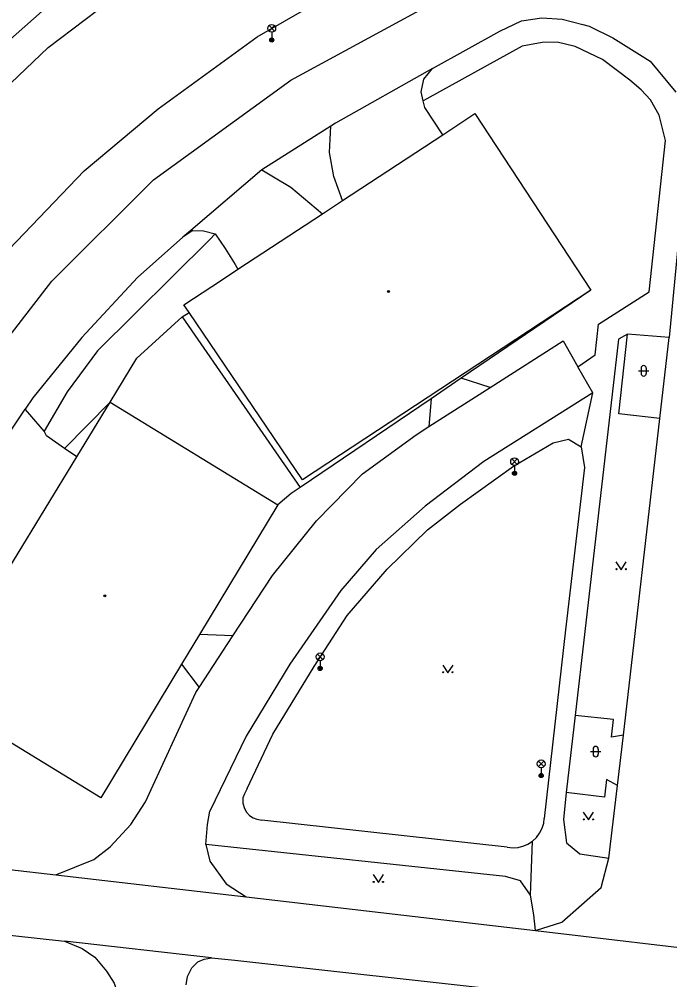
# Model space of a CAD drawing. Extents: x -595546 to -593986, y -1160845 to -1159202.
# Drawn here: x -594627 to -594564.3, y -1160102 to -1160009.5 of the extents above; entities that cross this region are included whole.
import ezdxf

# ---------------------------------------------------------------- set-up
doc = ezdxf.new("R2010")
doc.units = 0
for name, color, linetype in [('Level 33', 7, 'Continuous'), ('Level 36', 7, 'Continuous'), ('Level 39', 7, 'Continuous'), ('Specificka linie pasportu komunikaci', 7, 'Continuous'), ('TM - budovy zdene_ betonove - VP', 7, 'Continuous'), ('TM - chodniky - VP', 7, 'Continuous'), ('TM - komunikace - VP', 7, 'Continuous'), ('TM - rozhrani ploch obecne - VP', 7, 'Continuous')]:
    doc.layers.add(name, color=color, linetype=linetype)

msp = doc.modelspace()

# ---------------------------------------------------------------- linework, layer by layer
at = {"layer": 'Level 33'}
for p, q in [((-594602.945, -1160010.61), (-594602.415, -1160010.08)), ((-594602.945, -1160010.08), (-594602.415, -1160010.61)), ((-594602.68, -1160010.72), (-594602.68, -1160011.47)), ((-594579.555, -1160052.36), (-594579.025, -1160051.83)), ((-594579.555, -1160051.83), (-594579.025, -1160052.36)), ((-594579.29, -1160052.47), (-594579.29, -1160053.22)), ((-594598.285, -1160071.17), (-594597.755, -1160070.64)), ((-594598.285, -1160070.64), (-594597.755, -1160071.17)), ((-594598.02, -1160071.28), (-594598.02, -1160072.03)), ((-594576.995, -1160081.49), (-594576.465, -1160080.96)), ((-594576.995, -1160080.96), (-594576.465, -1160081.49)), ((-594576.73, -1160081.6), (-594576.73, -1160082.35))]:
    msp.add_line(p, q, dxfattribs=at)
for centre, radius in [((-594602.68, -1160010.345), 0.375), ((-594602.68, -1160011.47), 0.2), ((-594602.68, -1160011.47), 0.145), ((-594602.68, -1160011.47), 0.0876), ((-594579.29, -1160052.095), 0.375), ((-594579.29, -1160053.22), 0.2), ((-594579.29, -1160053.22), 0.145), ((-594579.29, -1160053.22), 0.0876), ((-594598.02, -1160070.905), 0.375), ((-594598.02, -1160072.03), 0.2), ((-594598.02, -1160072.03), 0.145), ((-594598.02, -1160072.03), 0.0876), ((-594576.73, -1160081.225), 0.375), ((-594576.73, -1160082.35), 0.2), ((-594576.73, -1160082.35), 0.145), ((-594576.73, -1160082.35), 0.0876)]:
    msp.add_circle(centre, radius, dxfattribs=at)
at = {"layer": 'Level 36'}
for p, q in [((-594567.356, -1160043.346), (-594566.356, -1160043.346)), ((-594567.106, -1160043.096), (-594567.106, -1160043.596)), ((-594566.606, -1160043.096), (-594566.606, -1160043.596)), ((-594571.726, -1160079.796), (-594571.726, -1160080.296)), ((-594571.226, -1160079.796), (-594571.226, -1160080.296)), ((-594571.976, -1160080.046), (-594570.976, -1160080.046))]:
    msp.add_line(p, q, dxfattribs=at)
for points in [[(-594569.53, -1160061.76), (-594569.03, -1160062.51), (-594568.53, -1160061.76)], [(-594586.21, -1160071.7), (-594585.71, -1160072.45), (-594585.21, -1160071.7)], [(-594572.68, -1160085.88), (-594572.18, -1160086.63), (-594571.68, -1160085.88)], [(-594592.91, -1160091.9), (-594592.41, -1160092.65), (-594591.91, -1160091.9)]]:
    msp.add_lwpolyline(points, dxfattribs=at)
for centre in [(-594569.48, -1160062.46), (-594568.581, -1160062.46), (-594586.16, -1160072.4), (-594585.261, -1160072.4), (-594572.63, -1160086.58), (-594571.731, -1160086.58), (-594592.86, -1160092.6), (-594591.961, -1160092.6)]:
    msp.add_circle(centre, 0.05, dxfattribs=at)
for centre, start, end in [((-594566.856, -1160043.096), 0, 180), ((-594566.856, -1160043.596), 180, 0), ((-594571.476, -1160079.796), 0, 180), ((-594571.476, -1160080.296), 180, 0)]:
    msp.add_arc(centre, 0.25, start, end, dxfattribs=at)
at = {"layer": 'Level 39'}
for centre, radius in [((-594591.43, -1160035.71), 0.09), ((-594591.43, -1160035.71), 0.0398), ((-594618.76, -1160065.03), 0.09), ((-594618.76, -1160065.03), 0.0398)]:
    msp.add_circle(centre, radius, dxfattribs=at)
at = {"layer": 'Specificka linie pasportu komunikaci'}
for points in [[(-594630.95, -1160014.12), (-594624.8, -1160008.69), (-594616.59, -1160002.58), (-594608.23, -1159997.25), (-594599.02, -1159992.69)], [(-594648.14, -1160065.55), (-594645.52, -1160057.81), (-594642.23, -1160051.43), (-594638.3, -1160045.08), (-594633.65, -1160038.28), (-594627.96, -1160031.63), (-594620.76, -1160024.08), (-594613.62, -1160018.1), (-594604.07, -1160011.15), (-594596.4, -1160006.72), (-594588.49, -1160003.11), (-594580.58, -1160000.22), (-594573.46, -1159997.97), (-594567.49, -1159996.52), (-594561.45, -1159995.51)], [(-594643.27, -1160032.99), (-594639.75, -1160028.14), (-594634.29, -1160021.78), (-594624.23, -1160012.19), (-594618.29, -1160007.69), (-594611.02, -1160002.69), (-594604.94, -1159999.06), (-594596.26, -1159994.95)], [(-594587.19, -1160014.21), (-594580.7, -1160010.61), (-594578.62, -1160009.61), (-594576.66, -1160009.32), (-594574.69, -1160009.44), (-594572.7, -1160009.98)], [(-594572.7, -1160009.98), (-594572.1, -1160010.14), (-594569.83, -1160011.24), (-594566.23, -1160013.51)], [(-594570.82, -1160013.34), (-594573.46, -1160012.08), (-594575.18, -1160011.67), (-594576.64, -1160011.69), (-594578.55, -1160012.06), (-594587.75, -1160017.13)], [(-594587.19, -1160014.21), (-594596.55, -1160019.48), (-594597, -1160019.77)], [(-594588.06, -1160015.39), (-594588.03, -1160015.23), (-594587.19, -1160014.21)], [(-594588.08, -1160017.32), (-594588.3, -1160016.45), (-594588.06, -1160015.39)], [(-594564.76, -1160021.15), (-594565.36, -1160018.71), (-594566.19, -1160017.24), (-594567.11, -1160016.25), (-594568.2, -1160015.34)], [(-594587.75, -1160017.13), (-594588.08, -1160017.32)], [(-594587.92, -1160017.96), (-594588.08, -1160017.32)], [(-594597, -1160019.77), (-594603.63, -1160023.97)], [(-594597.06, -1160021.02), (-594597, -1160019.77)], [(-594595.86, -1160026.94), (-594596.7, -1160024.61), (-594597.11, -1160022.29), (-594597.06, -1160021.02)], [(-594603.63, -1160023.97), (-594610.49, -1160029.82)], [(-594603.63, -1160023.97), (-594602.51, -1160024.65)], [(-594602.51, -1160024.65), (-594600.85, -1160025.66), (-594597.8, -1160028.22)], [(-594610.49, -1160029.82), (-594611.24, -1160030.46)], [(-594610.29, -1160029.83), (-594609.26, -1160029.87), (-594608.14, -1160030.13)], [(-594608.65, -1160030.7), (-594619.45, -1160041.43), (-594622.39, -1160045.38), (-594624.6, -1160049.16)], [(-594611.24, -1160030.46), (-594615.6, -1160034.36), (-594620.96, -1160040.12)], [(-594608.14, -1160030.13), (-594608.65, -1160030.7)], [(-594608.14, -1160030.13), (-594607.17, -1160031.55)], [(-594606.22, -1160033.1), (-594605.94, -1160033.56)], [(-594620.96, -1160040.12), (-594625.69, -1160045.96), (-594626.42, -1160047.04)], [(-594581.65, -1160044.94), (-594584.44, -1160044.06)], [(-594572.87, -1160050.67), (-594571.75, -1160045.47)], [(-594587.34, -1160046.03), (-594587.55, -1160048.72)], [(-594638.38, -1160068.92), (-594633.85, -1160059.27), (-594629.45, -1160051.53), (-594626.42, -1160047.04)], [(-594625.98, -1160047.56), (-594626.42, -1160047.04)], [(-594624.6, -1160049.16), (-594625.98, -1160047.56)], [(-594621.46, -1160051.63), (-594622.63, -1160050.82)], [(-594606.42, -1160068.9), (-594609.65, -1160068.77)], [(-594611.36, -1160071.61), (-594609.67, -1160073.87)], [(-594577.76, -1160093.89), (-594577.56, -1160088.68)], [(-594577.27, -1160097.28), (-594574.75, -1160096.47), (-594570.96, -1160093.13), (-594570.22, -1160090.32)], [(-594623.48, -1160091.92), (-594605.15, -1160094.05)], [(-594577.27, -1160097.28), (-594558.22, -1160099.52)], [(-594608.48, -1160099.92), (-594622.63, -1160098.31)]]:
    msp.add_lwpolyline(points, dxfattribs=at)
at = {"layer": 'TM - budovy zdene_ betonove - VP'}
for points in [[(-594586.19, -1160020.59), (-594583.11, -1160018.56)], [(-594583.11, -1160018.56), (-594571.94, -1160035.57)], [(-594595.86, -1160026.94), (-594586.19, -1160020.59)], [(-594597.8, -1160028.22), (-594595.86, -1160026.94)], [(-594605.94, -1160033.56), (-594597.8, -1160028.22)], [(-594607.53, -1160034.61), (-594605.94, -1160033.56)], [(-594611.15, -1160036.99), (-594607.53, -1160034.61)], [(-594571.94, -1160035.57), (-594599.73, -1160053.85)], [(-594610.65, -1160037.73), (-594611.15, -1160036.99)], [(-594599.73, -1160053.85), (-594610.65, -1160037.73)], [(-594621.46, -1160051.63), (-594618.26, -1160046.37)], [(-594618.26, -1160046.37), (-594602.1, -1160056.26)], [(-594633.69, -1160071.69), (-594621.46, -1160051.63)], [(-594602.1, -1160056.26), (-594609.65, -1160068.77)], [(-594609.65, -1160068.77), (-594611.36, -1160071.61)], [(-594611.36, -1160071.61), (-594619.15, -1160084.51)], [(-594619.15, -1160084.51), (-594635.43, -1160074.55)]]:
    msp.add_lwpolyline(points, dxfattribs=at)
at = {"layer": 'TM - chodniky - VP'}
for points in [[(-594568.2, -1160015.34), (-594570.82, -1160013.34)], [(-594586.19, -1160020.59), (-594587.92, -1160017.96)], [(-594566.32, -1160035.73), (-594564.76, -1160021.15)], [(-594571.19, -1160038.84), (-594566.32, -1160035.73)], [(-594571.54, -1160041.8), (-594571.19, -1160038.84)], [(-594568.42, -1160039.8), (-594569.27, -1160040.28)], [(-594564.4, -1160040.14), (-594568.42, -1160039.8)], [(-594569.27, -1160040.28), (-594572.53, -1160068.48)], [(-594573.19, -1160042.95), (-594571.54, -1160041.8)], [(-594605.04, -1160083.61), (-594602.57, -1160078.37), (-594598.59, -1160071.84), (-594595.42, -1160066.93), (-594591.57, -1160062.46), (-594587.68, -1160058.67), (-594584.49, -1160056.19), (-594579.38, -1160052.54), (-594575.58, -1160050.28)], [(-594575.58, -1160050.28), (-594574.11, -1160049.92)], [(-594574.11, -1160049.92), (-594572.87, -1160050.67)], [(-594572.87, -1160050.67), (-594572.57, -1160052.67)], [(-594572.57, -1160052.67), (-594574.38, -1160068.3)], [(-594574.38, -1160068.3), (-594576.44, -1160086.49)], [(-594572.53, -1160068.48), (-594573.45, -1160076.58)], [(-594573.45, -1160076.58), (-594574.31, -1160084)], [(-594605.04, -1160083.61), (-594605.32, -1160084.1), (-594605.45, -1160084.51), (-594605.45, -1160085.01), (-594605.32, -1160085.52), (-594605.12, -1160085.88), (-594604.83, -1160086.19), (-594604.47, -1160086.44), (-594604.11, -1160086.57), (-594603.65, -1160086.64)], [(-594574.31, -1160084), (-594574.59, -1160086.59)], [(-594580.01, -1160089.25), (-594603.65, -1160086.64)], [(-594577.56, -1160088.68), (-594577.17, -1160088.31), (-594576.89, -1160087.92), (-594576.62, -1160087.43), (-594576.47, -1160086.94), (-594576.44, -1160086.49)], [(-594574.59, -1160086.59), (-594574.3, -1160088.82)], [(-594580.18, -1160092.07), (-594609.04, -1160089)], [(-594580.01, -1160089.25), (-594579.43, -1160089.32), (-594578.93, -1160089.28), (-594578.41, -1160089.14), (-594578.02, -1160088.98), (-594577.56, -1160088.68)], [(-594574.3, -1160088.82), (-594572.99, -1160089.88)], [(-594572.99, -1160089.88), (-594570.22, -1160090.32)], [(-594578.71, -1160092.49), (-594580.18, -1160092.07)], [(-594577.76, -1160093.89), (-594578.71, -1160092.49)], [(-594577.45, -1160095.77), (-594577.76, -1160093.89)], [(-594577.27, -1160097.28), (-594577.45, -1160095.77)]]:
    msp.add_lwpolyline(points, dxfattribs=at)
at = {"layer": 'TM - komunikace - VP'}
for points in [[(-594600.85, -1160015.32), (-594582.81, -1160005.5)], [(-594566.23, -1160013.51), (-594563.77, -1160016.5)], [(-594614.06, -1160024.93), (-594600.85, -1160015.32)], [(-594562.48, -1160019.98), (-594564.4, -1160040.14)], [(-594623.85, -1160034.69), (-594614.06, -1160024.93)], [(-594610.29, -1160029.83), (-594611.24, -1160030.46)], [(-594635.03, -1160049.15), (-594623.85, -1160034.69)], [(-594565.31, -1160047.95), (-594564.4, -1160040.14)], [(-594581.65, -1160044.94), (-594574.62, -1160040.44)], [(-594574.62, -1160040.44), (-594573.19, -1160042.95)], [(-594571.75, -1160045.47), (-594573.19, -1160042.95)], [(-594571.75, -1160045.47), (-594582.25, -1160052.1), (-594587.91, -1160056.38), (-594592.63, -1160060.57), (-594596.03, -1160064.53), (-594600.95, -1160071.63), (-594605.15, -1160078.57), (-594608.65, -1160085.78)], [(-594587.55, -1160048.72), (-594581.65, -1160044.94)], [(-594568.79, -1160078.47), (-594565.31, -1160047.95)], [(-594588.76, -1160049.5), (-594587.55, -1160048.72)], [(-594602.6, -1160063.06), (-594598.38, -1160057.79), (-594593.93, -1160053.26), (-594588.76, -1160049.5)], [(-594606.42, -1160068.9), (-594602.6, -1160063.06)], [(-594609.67, -1160073.87), (-594606.42, -1160068.9)], [(-594614.84, -1160084.88), (-594609.98, -1160074.35)], [(-594609.98, -1160074.35), (-594609.67, -1160073.87)], [(-594569.39, -1160083.3), (-594568.79, -1160078.47)], [(-594570.22, -1160090.32), (-594569.39, -1160083.3)], [(-594616.26, -1160087.07), (-594614.84, -1160084.88)], [(-594608.88, -1160087.08), (-594608.65, -1160085.78)], [(-594618.23, -1160089.23), (-594616.26, -1160087.07)], [(-594609.04, -1160089), (-594608.88, -1160087.08)], [(-594609.04, -1160089), (-594608.64, -1160090.61)], [(-594641.36, -1160089.85), (-594623.48, -1160091.92)], [(-594619.82, -1160090.45), (-594618.23, -1160089.23)], [(-594623.48, -1160091.92), (-594619.82, -1160090.45)], [(-594608.64, -1160090.61), (-594607.07, -1160092.8)], [(-594607.07, -1160092.8), (-594605.15, -1160094.05)], [(-594605.15, -1160094.05), (-594577.27, -1160097.28)], [(-594644.36, -1160095.92), (-594622.63, -1160098.31)], [(-594622.63, -1160098.31), (-594620.93, -1160099.03), (-594619.73, -1160099.85), (-594618.61, -1160101.2), (-594617.87, -1160102.36), (-594617.38, -1160103.76)], [(-594610.78, -1160101.71), (-594610.38, -1160100.89), (-594609.8, -1160100.31), (-594609.19, -1160100.04), (-594608.48, -1160099.92)], [(-594608.48, -1160099.92), (-594606.23, -1160100.14)], [(-594606.23, -1160100.14), (-594579.32, -1160103.12)], [(-594610.94, -1160102.51), (-594610.78, -1160101.71)]]:
    msp.add_lwpolyline(points, dxfattribs=at)
at = {"layer": 'TM - rozhrani ploch obecne - VP'}
for points in [[(-594607.17, -1160031.55), (-594606.22, -1160033.1)], [(-594571.94, -1160035.57), (-594584.44, -1160044.06)], [(-594615.69, -1160042.14), (-594611.32, -1160038.14)], [(-594611.32, -1160038.14), (-594610.65, -1160037.73)], [(-594611.32, -1160038.14), (-594599.95, -1160054.59)], [(-594569.25, -1160047.48), (-594568.42, -1160039.8)], [(-594618.26, -1160046.37), (-594615.69, -1160042.14)], [(-594584.44, -1160044.06), (-594587.34, -1160046.03)], [(-594618.26, -1160046.37), (-594622.63, -1160050.82)], [(-594587.34, -1160046.03), (-594599.95, -1160054.59)], [(-594565.31, -1160047.95), (-594569.25, -1160047.48)], [(-594622.63, -1160050.82), (-594624.39, -1160049.6), (-594624.6, -1160049.16)], [(-594599.95, -1160054.59), (-594600.82, -1160055.18)], [(-594600.82, -1160055.18), (-594602.1, -1160056.26)], [(-594569.77, -1160076.96), (-594573.45, -1160076.58)], [(-594569.95, -1160078.65), (-594569.77, -1160076.96)], [(-594568.79, -1160078.47), (-594569.95, -1160078.65)], [(-594570.44, -1160082.74), (-594570.64, -1160084.42)], [(-594569.39, -1160083.3), (-594570.44, -1160082.74)], [(-594570.64, -1160084.42), (-594574.31, -1160084)]]:
    msp.add_lwpolyline(points, dxfattribs=at)

doc.saveas('drawing.dxf')
